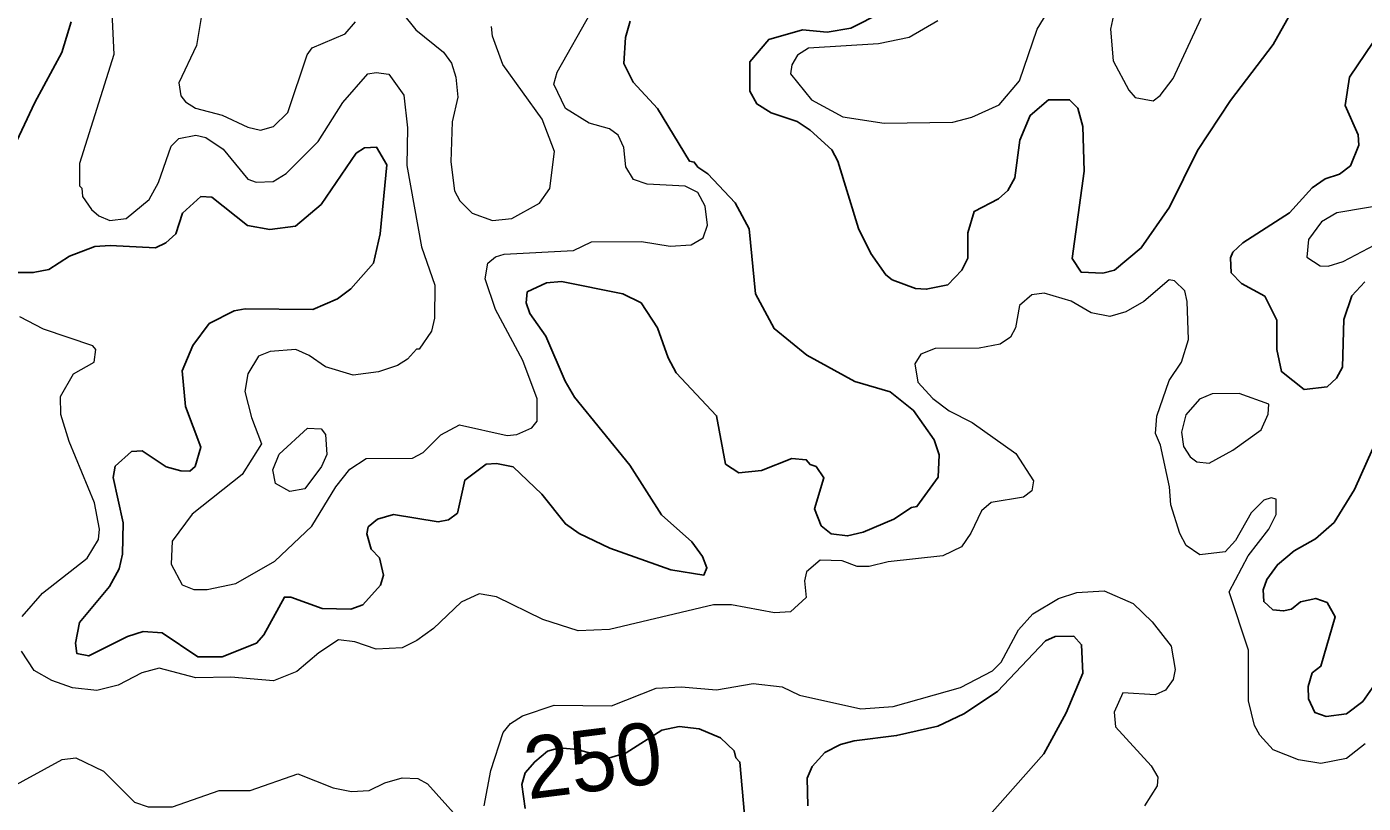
# Model space of a CAD drawing. Extents: x 763.2 to 816.8, y 7896.5 to 7952.7.
# Drawn here: x 803.627 to 807.081, y 7907.052 to 7909.058 of the extents above; entities that cross this region are included whole.
import ezdxf
from ezdxf.enums import TextEntityAlignment as Align

# ---------------------------------------------------------------- set-up
doc = ezdxf.new("R2010")
doc.units = 0
doc.header["$LTSCALE"] = 0.064
doc.layers.add('1', color=7, linetype='Continuous', lineweight=25)
doc.layers.add('2', color=7, linetype='Continuous', lineweight=13)
doc.layers.add('61', color=7, linetype='Continuous')

msp = doc.modelspace()

# ---------------------------------------------------------------- linework, layer by layer
at = {"layer": '1'}
for points in [[(806.9292, 7909.1591), (806.8473, 7909.0124), (806.7371, 7908.8678), (806.6522, 7908.7385), (806.5798, 7908.5924), (806.5069, 7908.4868), (806.4375, 7908.4296), (806.4073, 7908.4214), (806.3513, 7908.4245), (806.3286, 7908.4596), (806.3595, 7908.6851), (806.3562, 7908.8011), (806.3428, 7908.8483), (806.3215, 7908.8697), (806.2671, 7908.8694), (806.2194, 7908.8294), (806.1935, 7908.7658), (806.1803, 7908.668), (806.1622, 7908.6352), (806.1382, 7908.6142), (806.0751, 7908.5815), (806.0589, 7908.5259), (806.0586, 7908.4609), (806.0429, 7908.4299), (806.0071, 7908.3918), (805.9513, 7908.3804), (805.9233, 7908.382), (805.8632, 7908.4043), (805.8464, 7908.4172), (805.8083, 7908.4724), (805.776, 7908.5371), (805.7227, 7908.7112), (805.7069, 7908.7401), (805.6512, 7908.7912), (805.6174, 7908.8137), (805.5504, 7908.836), (805.5132, 7908.859), (805.4951, 7908.8923), (805.4956, 7908.9676), (805.5444, 7909.0251), (805.6316, 7909.0506), (805.6949, 7909.0443), (805.7564, 7909.0547), (805.8363, 7909.0949)], [(803.561, 7908.6778), (803.6482, 7908.8627), (803.7178, 7908.9917), (803.7414, 7909.0715)], [(805.186, 7909.073), (805.1745, 7909.031), (805.1698, 7908.9638), (805.194, 7908.9152), (805.2568, 7908.847)], [(807.0334, 7908.855), (807.0454, 7908.9283), (807.1062, 7909.0185)], [(805.2568, 7908.847), (805.3392, 7908.7114), (805.3519, 7908.7086), (805.3612, 7908.6955), (805.3872, 7908.6788), (805.4577, 7908.6031)], [(806.9821, 7908.6652), (807.0191, 7908.6774), (807.0479, 7908.6994), (807.0694, 7908.7529), (807.0677, 7908.7796), (807.0334, 7908.855)], [(804.0984, 7908.2915), (804.1625, 7908.3243), (804.191, 7908.3293), (804.3663, 7908.3276), (804.4302, 7908.3557), (804.4643, 7908.3815), (804.5226, 7908.4478), (804.5403, 7908.5233), (804.5578, 7908.7014), (804.531, 7908.7471), (804.4997, 7908.7459), (804.4779, 7908.7318), (804.3874, 7908.599), (804.3217, 7908.5432), (804.2553, 7908.535), (804.1975, 7908.5446), (804.1054, 7908.618), (804.0769, 7908.6201), (804.0294, 7908.5771), (804.0121, 7908.523), (803.9863, 7908.5004), (803.9592, 7908.4872), (803.8426, 7908.4936), (803.8025, 7908.4903), (803.7376, 7908.4654), (803.6841, 7908.4314), (803.6439, 7908.4231), (803.6046, 7908.4235)], [(807.0848, 7908.399), (807.0508, 7908.3635), (807.0302, 7908.3024), (807.0268, 7908.179), (807.0115, 7908.1507), (806.9876, 7908.1284), (806.9279, 7908.121), (806.869, 7908.1676), (806.8576, 7908.2242), (806.8575, 7908.3001), (806.826, 7908.3621), (806.7663, 7908.3948), (806.7394, 7908.4229), (806.7378, 7908.4614), (806.7431, 7908.4759), (806.7697, 7908.5003), (806.8897, 7908.5773), (806.9486, 7908.642), (806.9821, 7908.6652)], [(805.4577, 7908.6031), (805.4933, 7908.5364), (805.5104, 7908.3683), (805.5583, 7908.2786), (805.6429, 7908.2102), (805.7664, 7908.1415), (805.8583, 7908.1155), (805.9184, 7908.0669), (805.9716, 7907.9908), (805.9845, 7907.9521), (805.9817, 7907.8946), (805.9272, 7907.8185), (805.9129, 7907.8162), (805.8672, 7907.7858), (805.7885, 7907.7528), (805.7482, 7907.7428), (805.7059, 7907.7478), (805.6795, 7907.7691), (805.6629, 7907.8132), (805.6868, 7907.8928), (805.6664, 7907.9226), (805.6509, 7907.9274), (805.6412, 7907.9395), (805.6037, 7907.9428), (805.5255, 7907.9122), (805.4673, 7907.9056), (805.4329, 7907.9286), (805.4094, 7908.0533), (805.3049, 7908.1646), (805.2841, 7908.2029), (805.2564, 7908.2808), (805.2143, 7908.3453), (805.1672, 7908.3685), (805.0087, 7908.3999), (804.97, 7908.3968), (804.9203, 7908.3732), (804.9171, 7908.3455), (804.9265, 7908.3172), (804.9684, 7908.2587), (805.0182, 7908.1428), (805.0427, 7908.1011), (805.1856, 7907.9258), (805.2669, 7907.797), (805.3455, 7907.7277), (805.373, 7907.6898), (805.3846, 7907.6605), (805.3767, 7907.6416), (805.2914, 7907.6556), (805.1336, 7907.7115), (805.0546, 7907.7492), (805.019, 7907.7738), (804.9577, 7907.8511), (804.8842, 7907.9211), (804.841, 7907.9299), (804.8139, 7907.9283), (804.759, 7907.887), (804.7404, 7907.802), (804.7166, 7907.7843), (804.6899, 7907.7792), (804.5749, 7907.7983), (804.5335, 7907.7861), (804.5091, 7907.7659), (804.506, 7907.7484), (804.5169, 7907.7083), (804.5384, 7907.6866), (804.5485, 7907.6414), (804.5413, 7907.6156), (804.4952, 7907.5651), (804.4646, 7907.5536), (804.3907, 7907.555), (804.3094, 7907.5846), (804.2929, 7907.5847), (804.2397, 7907.4876), (804.2209, 7907.4661), (804.1318, 7907.4307), (804.0687, 7907.4307), (803.9772, 7907.4922), (803.9281, 7907.496), (803.8872, 7907.4826), (803.7873, 7907.4327), (803.7567, 7907.439), (803.7532, 7907.4657), (803.7632, 7907.5189), (803.8406, 7907.6119), (803.8661, 7907.6581), (803.8742, 7907.6958), (803.8763, 7907.7765), (803.8504, 7907.8938), (803.8558, 7907.923), (803.8972, 7907.9606), (803.9255, 7907.9628), (803.9873, 7907.9216), (804.0252, 7907.9106), (804.0481, 7907.9105), (804.0622, 7907.9225)], [(804.0622, 7907.9225), (804.0765, 7907.9718), (804.0373, 7908.0771), (804.0281, 7908.1698), (804.0559, 7908.2347), (804.0984, 7908.2915)], [(807.1217, 7907.3756), (807.0793, 7907.3154), (807.0372, 7907.283), (806.9848, 7907.276), (806.9558, 7907.2863), (806.9386, 7907.3221), (806.9383, 7907.3538), (806.9489, 7907.3888), (806.9708, 7907.406), (807.0083, 7907.5335), (806.9872, 7907.5712), (806.9579, 7907.5815), (806.9185, 7907.5725), (806.8947, 7907.5536), (806.8748, 7907.5489), (806.8469, 7907.5521), (806.8235, 7907.5733), (806.8218, 7907.6037), (806.8317, 7907.6298), (806.8589, 7907.6683), (806.902, 7907.7047), (806.9567, 7907.7349), (807.0053, 7907.7772), (807.058, 7907.8626), (807.1489, 7908.0671)], [(805.6454, 7907.045), (805.6434, 7907.1172), (805.6567, 7907.1467), (805.6891, 7907.1831), (805.7293, 7907.2038), (805.7648, 7907.2135), (805.8748, 7907.2269), (805.9816, 7907.2513), (806.048, 7907.2829), (806.1355, 7907.3412), (806.2593, 7907.472), (806.2848, 7907.483), (806.3322, 7907.4835), (806.3527, 7907.4615), (806.3559, 7907.3878), (806.3127, 7907.2859), (806.2548, 7907.1797), (806.0885, 7906.9916)], [(804.9149, 7907.0384), (804.9059, 7907.1002), (804.915, 7907.131), (804.9397, 7907.1592), (804.9722, 7907.1868), (805.0032, 7907.1952), (805.0491, 7907.1913), (805.1305, 7907.1687), (805.1757, 7907.1822), (805.2677, 7907.241), (805.3132, 7907.2506), (805.3641, 7907.2446), (805.4198, 7907.221), (805.4552, 7907.1871), (805.4593, 7907.1693), (805.4696, 7907.1584), (805.4819, 7907.0221)]]:
    msp.add_lwpolyline(points, dxfattribs=at)
at = {"layer": '2'}
for points in [[(803.8421, 7909.1872), (803.8515, 7908.9869), (803.7632, 7908.7048), (803.763, 7908.6476), (803.7694, 7908.641), (803.7712, 7908.6195), (803.7939, 7908.5863), (803.8133, 7908.5699), (803.8416, 7908.5579), (803.8841, 7908.5629), (803.9433, 7908.6123), (803.9671, 7908.6563), (804.0002, 7908.75), (804.0201, 7908.7696), (804.0639, 7908.7779), (804.0893, 7908.7725), (804.1344, 7908.7418), (804.1986, 7908.6649), (804.2194, 7908.6565), (804.264, 7908.6583), (804.297, 7908.6795), (804.3798, 7908.7621), (804.4438, 7908.8624), (804.5085, 7908.9368), (804.5295, 7908.9406), (804.5627, 7908.9358), (804.6013, 7908.8818), (804.6108, 7908.7976), (804.6094, 7908.7003), (804.6473, 7908.4898), (804.6816, 7908.3904), (804.6802, 7908.3058), (804.6731, 7908.2721), (804.6412, 7908.2253), (804.6337, 7908.225), (804.6105, 7908.1992), (804.5847, 7908.1832), (804.5361, 7908.1664), (804.4703, 7908.1586), (804.3985, 7908.1793), (804.3568, 7908.2089), (804.3218, 7908.2241), (804.2562, 7908.2192), (804.226, 7908.2071), (804.1985, 7908.1617), (804.1904, 7908.1157), (804.2076, 7908.0491), (804.2337, 7907.981), (804.1833, 7907.9019), (804.0547, 7907.7992), (804.003, 7907.7297), (803.9999, 7907.6696), (804.0281, 7907.6163), (804.0584, 7907.6048), (804.0931, 7907.6047), (804.1671, 7907.6201), (804.2679, 7907.6777), (804.3633, 7907.768), (804.4257, 7907.8698), (804.4614, 7907.9151), (804.5044, 7907.943), (804.6233, 7907.9434), (804.6511, 7907.9588), (804.6965, 7908.0038), (804.7453, 7908.0299), (804.868, 7908.0024), (804.8937, 7908.005), (804.9321, 7908.0224)], [(805.9816, 7909.0739), (805.9072, 7909.0303), (805.8281, 7909.0144), (805.6473, 7909.0031), (805.6187, 7908.9846), (805.6037, 7908.9604), (805.6005, 7908.9364), (805.6549, 7908.8696), (805.7358, 7908.8255), (805.8429, 7908.8093), (806.02, 7908.8121), (806.069, 7908.8252), (806.1401, 7908.8567), (806.1918, 7908.9185), (806.2377, 7909.0519), (806.3089, 7909.1683)], [(806.4481, 7909.1497), (806.427, 7909.0525), (806.4346, 7908.9702), (806.4747, 7908.8948), (806.4912, 7908.8756), (806.538, 7908.8671), (806.556, 7908.8809), (806.5895, 7908.9244), (806.6613, 7909.0809)], [(804.5621, 7909.139), (804.6324, 7909.0508), (804.7038, 7908.9925), (804.7245, 7908.9642), (804.7355, 7908.9282), (804.7408, 7908.8764), (804.7261, 7908.8125), (804.7228, 7908.7092), (804.7321, 7908.6341), (804.7462, 7908.6083), (804.7781, 7908.5769), (804.8306, 7908.5581), (804.8805, 7908.5628), (804.9517, 7908.6029), (804.979, 7908.6407), (804.9906, 7908.7362), (804.959, 7908.8197), (804.8571, 7908.9611), (804.8307, 7909.0344), (804.8281, 7909.059)], [(804.0819, 7909.1083), (804.0653, 7909.0098), (804.02, 7908.9133), (804.0253, 7908.88), (804.0371, 7908.8641), (804.0627, 7908.8478), (804.1317, 7908.8303), (804.1982, 7908.799), (804.2311, 7908.7913), (804.2646, 7908.8008), (804.3016, 7908.8367), (804.3511, 7908.9861), (804.3648, 7909.0036), (804.4501, 7909.0401), (804.4763, 7909.0713)], [(804.9321, 7908.0224), (804.9462, 7908.0396), (804.9459, 7908.0972), (804.9091, 7908.1964), (804.8384, 7908.328), (804.8118, 7908.4075), (804.8187, 7908.448), (804.8385, 7908.4643), (804.8609, 7908.4707), (805.04, 7908.4803), (805.0864, 7908.5029), (805.2158, 7908.5034), (805.2899, 7908.4917), (805.3438, 7908.4947), (805.3745, 7908.5131), (805.3864, 7908.5456), (805.38, 7908.5949), (805.3607, 7908.6298), (805.3282, 7908.6463), (805.2303, 7908.6513), (805.1945, 7908.6635), (805.1751, 7908.6969), (805.1697, 7908.7468), (805.1549, 7908.7779), (805.1329, 7908.7946), (805.0804, 7908.8095), (805.019, 7908.8473), (804.9889, 7908.9101), (804.9974, 7908.9413), (805.0861, 7909.0978)], [(807.1704, 7908.6044), (807.0119, 7908.5774), (806.9727, 7908.5541), (806.9394, 7908.5088), (806.9349, 7908.4635), (806.9695, 7908.4403), (806.99, 7908.4395), (807.0289, 7908.4519), (807.1268, 7908.5038)], [(807.0853, 7907.2052), (807.0374, 7907.1679), (806.971, 7907.1544), (806.9132, 7907.1639), (806.8481, 7907.19), (806.8132, 7907.2284), (806.7995, 7907.2532), (806.7841, 7907.3165), (806.7837, 7907.4479), (806.7344, 7907.5983), (806.7833, 7907.6911), (806.8361, 7907.7607), (806.8555, 7907.798), (806.8556, 7907.8376), (806.8427, 7907.841), (806.8235, 7907.8348), (806.791, 7907.8025), (806.7507, 7907.7312), (806.7237, 7907.7016), (806.6579, 7907.694), (806.6228, 7907.7184), (806.6065, 7907.7487), (806.5832, 7907.8233), (806.5796, 7907.8699), (806.5567, 7907.9769), (806.5438, 7908.0073), (806.5469, 7908.0526), (806.5791, 7908.144), (806.6112, 7908.192), (806.6291, 7908.2506), (806.6257, 7908.3484), (806.6191, 7908.3764), (806.5925, 7908.4023), (806.5789, 7908.4047), (806.5135, 7908.3488), (806.4666, 7908.3222), (806.4258, 7908.3101), (806.3775, 7908.319), (806.3261, 7908.3494), (806.2562, 7908.3703), (806.2237, 7908.3654), (806.1918, 7908.3381), (806.1821, 7908.2807), (806.1687, 7908.2561), (806.1421, 7908.2387), (806.0883, 7908.2276), (805.9744, 7908.2273), (805.937, 7908.2122), (805.9221, 7908.1875), (805.9292, 7908.1404), (805.9683, 7908.0979), (806.0103, 7908.0662), (806.0697, 7908.0356)], [(803.6151, 7907.535), (803.6677, 7907.5947), (803.7832, 7907.6857), (803.8119, 7907.7338), (803.8152, 7907.7599), (803.802, 7907.828), (803.7369, 7907.9869), (803.7154, 7908.0566), (803.7141, 7908.103), (803.7481, 7908.1616), (803.8013, 7908.1915), (803.8054, 7908.2241), (803.7977, 7908.2344), (803.6703, 7908.277), (803.6092, 7908.3093)], [(806.0697, 7908.0356), (806.1825, 7907.9556), (806.2285, 7907.8849), (806.2245, 7907.8595), (806.2027, 7907.843), (806.1191, 7907.8292)], [(806.1191, 7907.8292), (806.0943, 7907.8076), (806.0666, 7907.7503), (806.042, 7907.7149), (805.9941, 7907.6916), (805.8526, 7907.6756), (805.8041, 7907.6638), (805.7729, 7907.664), (805.7344, 7907.6785), (805.6772, 7907.6799), (805.6414, 7907.6498), (805.6367, 7907.6271), (805.641, 7907.5837), (805.6005, 7907.5469), (805.5595, 7907.544), (805.4483, 7907.5648), (805.4014, 7907.5651), (805.133, 7907.5009), (805.0515, 7907.498), (804.9601, 7907.5271), (804.8404, 7907.5852), (804.7958, 7907.5931), (804.7492, 7907.5717), (804.6777, 7907.504), (804.635, 7907.4728), (804.5966, 7907.454), (804.5302, 7907.4502), (804.4746, 7907.4695), (804.4329, 7907.4744), (804.3815, 7907.4406), (804.3244, 7907.3923), (804.2649, 7907.3682), (804.1541, 7907.3778), (804.0636, 7907.376), (803.9693, 7907.4007), (803.9247, 7907.3895), (803.8627, 7907.3575), (803.8083, 7907.3434), (803.7454, 7907.3503), (803.6913, 7907.3694), (803.646, 7907.395), (803.6135, 7907.4452)], [(804.8085, 7907.0453), (804.8264, 7907.1369), (804.8578, 7907.2348), (804.8773, 7907.2578), (804.9081, 7907.278), (804.9897, 7907.3054), (805.138, 7907.3041), (805.2534, 7907.3498), (805.3183, 7907.3531), (805.4096, 7907.345), (805.504, 7907.3614), (805.579, 7907.3528), (805.624, 7907.3317), (805.7819, 7907.2957), (805.8659, 7907.3021), (806.0394, 7907.3511), (806.1223, 7907.394), (806.1448, 7907.4164), (806.19, 7907.5005), (806.2269, 7907.5413), (806.2932, 7907.5812), (806.3406, 7907.5966), (806.4112, 7907.6006), (806.4859, 7907.5683), (806.5354, 7907.5208), (806.5842, 7907.4583), (806.5945, 7907.3974), (806.5896, 7907.3721), (806.5693, 7907.3447), (806.5429, 7907.332), (806.4595, 7907.3377), (806.4369, 7907.2874), (806.4406, 7907.2494), (806.5325, 7907.1488), (806.5501, 7907.1197), (806.5482, 7907.0973), (806.5149, 7907.0453)], [(803.5716, 7907.0851), (803.7188, 7907.1652)], [(803.7188, 7907.1652), (803.7535, 7907.1691), (803.8254, 7907.1346), (803.9056, 7907.0545), (803.9404, 7907.0428), (804.0035, 7907.0428)], [(804.0035, 7907.0428), (804.1245, 7907.085), (804.2041, 7907.0854), (804.3276, 7907.1277), (804.4189, 7907.0923), (804.4663, 7907.0821), (804.5117, 7907.0852), (804.5525, 7907.1052), (804.5972, 7907.1179), (804.6371, 7907.1164), (804.6628, 7907.1021), (804.737, 7907.0186)]]:
    msp.add_lwpolyline(points, dxfattribs=at)
for points in [[(806.8345, 7908.0572), (806.8362, 7908.0834), (806.76, 7908.1108), (806.6903, 7908.1102), (806.6572, 7908.0958), (806.6224, 7908.0553), (806.6112, 7908.0112), (806.6158, 7907.9739), (806.6336, 7907.947), (806.6502, 7907.9343), (806.6826, 7907.9305), (806.7435, 7907.9643), (806.8163, 7908.0173)], [(804.3527, 7908.0216), (804.3877, 7908.0198), (804.3989, 7908.0047), (804.402, 7907.9533), (804.3889, 7907.9219), (804.3459, 7907.8645), (804.3066, 7907.8578), (804.2697, 7907.8787), (804.2628, 7907.9133), (804.2789, 7907.954)]]:
    msp.add_lwpolyline(points, close=True, dxfattribs=at)

# ---------------------------------------------------------------- texts
at = {"layer": '61'}
msp.add_text('250', height=0.16, rotation=7.145, dxfattribs=at).set_placement((805.0996, 7907.0841), align=Align.CENTER)

doc.saveas('drawing.dxf')
